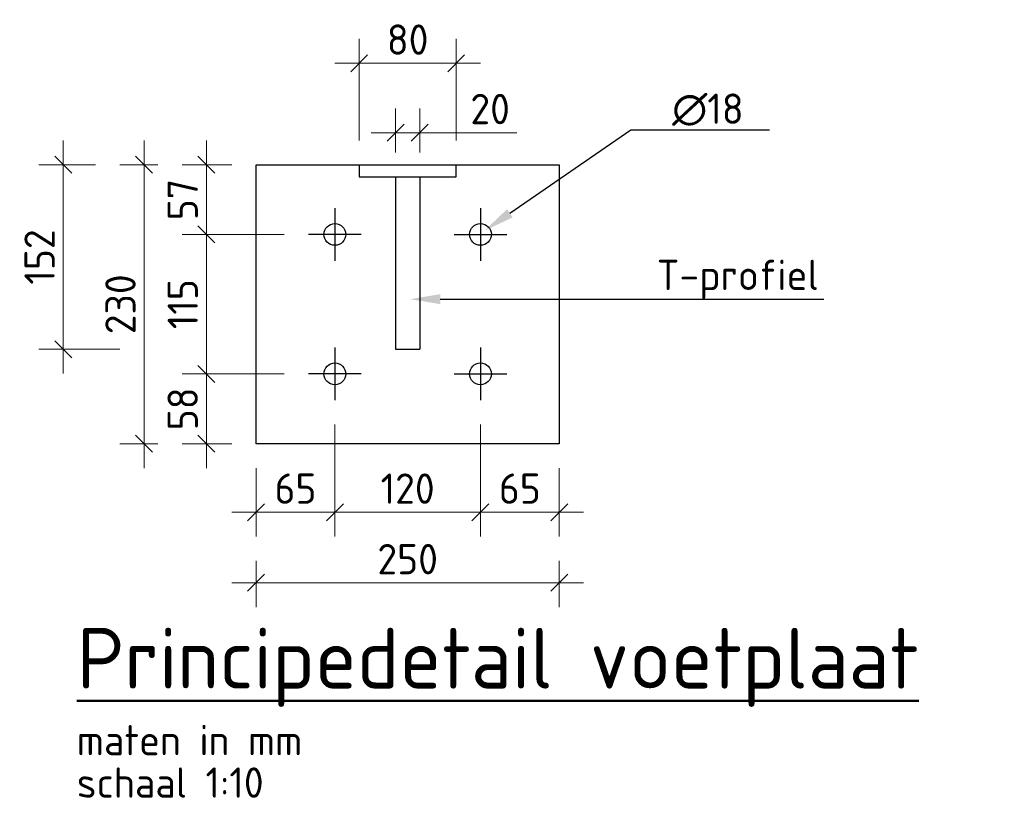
# Model space of a CAD drawing. Header units: metres. Extents: x -699 to 2316, y -1199 to 781.
# Tile 359 of 593: x 723.018 to 723.83, y -273.97 to -273.328. Entities that reach past the tile are written whole.
import ezdxf
from ezdxf import colors
from ezdxf.entities.mleader import LeaderData, LeaderLine
from ezdxf.math import Vec2, Vec3

# ---------------------------------------------------------------- set-up
doc = ezdxf.new("R2010")
doc.units = ezdxf.units.M
doc.header["$PDMODE"] = 1
for name, color, linetype, lineweight in [('N-WE-SC-STAALVORM-G', 140, 'Continuous', 25), ('X-XX-AL-M', 7, 'Continuous', 18), ('X-XX-AL-T25', 7, 'Continuous', 25), ('X-XX-AL-T50', 130, 'Continuous', 50)]:
    doc.layers.add(name, color=color, linetype=linetype, lineweight=lineweight)
doc.styles.add('NLCS-ISO-M10-T25', font='NLCS-ISO.ttf', dxfattribs={"height": 0.025})
doc.styles.add('NLCS-ISO-M10-T50', font='NLCS-ISO.ttf', dxfattribs={"height": 0.05})
doc.dimstyles.new('NLCS-M10-T25-SCHRAP_A_L2_H1', dxfattribs={"dimscale": 0.01, "dimtxt": 2.5, "dimasz": 1.4, "dimexe": 2, "dimexo": 2, "dimgap": 0.7, "dimtad": 1, "dimzin": 0, "dimdsep": 46, "dimtxsty": 'NLCS-ISO-M10-T25', "dimblk": 'OBLIQUE', "dimcen": 0, "dimdle": 2, "dimclrd": 256, "dimclre": 256, "dimclrt": 256, "dimadec": 1, "dimazin": 0, "dimtfac": 1, "dimtdec": 3, "dimtofl": 0, "dimtmove": 0, "dimatfit": 3, "dimldrblk": 'OBLIQUE', "dimfxl": 2, "dimtfillclr": 256, "dimtolj": 1, "dimtzin": 0, "dimlwd": -1, "dimlwe": -1, "dimarcsym": 0})

# ---------------------------------------------------------------- blocks, each defined once
blk = doc.blocks.new('_Oblique')
at = {"color": 0, "linetype": 'ByBlock', "lineweight": -2}
blk.add_line((-0.5, -0.5), (0.5, 0.5), dxfattribs=at)
blk = doc.blocks.new('*D2350')
at = {"layer": 'Defpoints', "color": 0, "transparency": 16777216}
for p in [(723.27773, -273.64169), (723.39773, -273.64169), (723.27773, -273.73398)]:
    blk.add_point(p, dxfattribs=at)
at = {"layer": 'X-XX-AL-M', "transparency": 16777216}
for p, q in [((723.27773, -273.66169), (723.27773, -273.75398)), ((723.39773, -273.66169), (723.39773, -273.75398)), ((723.41773, -273.73398), (723.25773, -273.73398))]:
    blk.add_line(p, q, dxfattribs=at)
at = {"layer": 'X-XX-AL-M', "transparency": 16777216, "xscale": 0.014, "yscale": 0.014, "zscale": 0.014, "rotation": 180}
blk.add_blockref('_Oblique', (723.27773, -273.73398), dxfattribs=at)
at = {"layer": 'X-XX-AL-M', "transparency": 16777216, "xscale": 0.014, "yscale": 0.014, "zscale": 0.014}
blk.add_blockref('_Oblique', (723.39773, -273.73398), dxfattribs=at)
at = {"layer": 'X-XX-AL-M', "transparency": 16777216, "insert": (723.33773, -273.71448), "char_height": 0.025, "attachment_point": 5, "style": 'NLCS-ISO-M10-T25'}
blk.add_mtext('\\A1;120', dxfattribs=at)
blk = doc.blocks.new('*D2351')
at = {"layer": 'Defpoints', "color": 0, "transparency": 16777216}
for p in [(723.39773, -273.64169), (723.46273, -273.67756), (723.46273, -273.73398)]:
    blk.add_point(p, dxfattribs=at)
at = {"layer": 'X-XX-AL-M', "transparency": 16777216}
for p, q in [((723.39773, -273.66169), (723.39773, -273.75398)), ((723.46273, -273.69756), (723.46273, -273.75398)), ((723.37773, -273.73398), (723.48273, -273.73398))]:
    blk.add_line(p, q, dxfattribs=at)
at = {"layer": 'X-XX-AL-M', "transparency": 16777216, "xscale": 0.014, "yscale": 0.014, "zscale": 0.014, "rotation": 180}
blk.add_blockref('_Oblique', (723.39773, -273.73398), dxfattribs=at)
at = {"layer": 'X-XX-AL-M', "transparency": 16777216, "xscale": 0.014, "yscale": 0.014, "zscale": 0.014}
blk.add_blockref('_Oblique', (723.46273, -273.73398), dxfattribs=at)
at = {"layer": 'X-XX-AL-M', "transparency": 16777216, "insert": (723.43023, -273.71448), "char_height": 0.025, "attachment_point": 5, "style": 'NLCS-ISO-M10-T25'}
blk.add_mtext('\\A1;65', dxfattribs=at)
blk = doc.blocks.new('*D2352')
at = {"layer": 'Defpoints', "color": 0, "transparency": 16777216}
for p in [(723.27773, -273.64169), (723.21273, -273.67756), (723.21273, -273.73398)]:
    blk.add_point(p, dxfattribs=at)
at = {"layer": 'X-XX-AL-M', "transparency": 16777216}
for p, q in [((723.27773, -273.66169), (723.27773, -273.75398)), ((723.21273, -273.69756), (723.21273, -273.75398)), ((723.29773, -273.73398), (723.19273, -273.73398))]:
    blk.add_line(p, q, dxfattribs=at)
at = {"layer": 'X-XX-AL-M', "transparency": 16777216, "xscale": 0.014, "yscale": 0.014, "zscale": 0.014, "rotation": 180}
blk.add_blockref('_Oblique', (723.21273, -273.73398), dxfattribs=at)
at = {"layer": 'X-XX-AL-M', "transparency": 16777216, "xscale": 0.014, "yscale": 0.014, "zscale": 0.014}
blk.add_blockref('_Oblique', (723.27773, -273.73398), dxfattribs=at)
at = {"layer": 'X-XX-AL-M', "transparency": 16777216, "insert": (723.24523, -273.71448), "char_height": 0.025, "attachment_point": 5, "style": 'NLCS-ISO-M10-T25'}
blk.add_mtext('\\A1;65', dxfattribs=at)
blk = doc.blocks.new('*D2353')
at = {"layer": 'Defpoints', "color": 0, "transparency": 16777216}
for p in [(723.17174, -273.50494), (723.25598, -273.50494), (723.25598, -273.61994)]:
    blk.add_point(p, dxfattribs=at)
at = {"layer": 'X-XX-AL-M', "transparency": 16777216}
for p, q in [((723.17174, -273.63994), (723.17174, -273.48494)), ((723.23598, -273.50494), (723.15174, -273.50494)), ((723.23598, -273.61994), (723.15174, -273.61994))]:
    blk.add_line(p, q, dxfattribs=at)
at = {"layer": 'X-XX-AL-M', "transparency": 16777216, "xscale": 0.014, "yscale": 0.014, "zscale": 0.014}
for p, rotation in [((723.17174, -273.50494), 90), ((723.17174, -273.61994), 270)]:
    blk.add_blockref('_Oblique', p, dxfattribs=dict(at, rotation=rotation))
at = {"layer": 'X-XX-AL-M', "transparency": 16777216, "insert": (723.15224, -273.56244), "char_height": 0.025, "attachment_point": 5, "rotation": 90, "style": 'NLCS-ISO-M10-T25'}
blk.add_mtext('\\A1;115', dxfattribs=at)
blk = doc.blocks.new('*D2345')
at = {"layer": 'Defpoints', "color": 0, "transparency": 16777216}
for p in [(723.25598, -273.61994), (723.17174, -273.67756), (723.21273, -273.67756)]:
    blk.add_point(p, dxfattribs=at)
at = {"layer": 'X-XX-AL-M', "transparency": 16777216}
for p, q in [((723.17174, -273.59994), (723.17174, -273.69756)), ((723.23598, -273.61994), (723.15174, -273.61994)), ((723.19273, -273.67756), (723.15174, -273.67756))]:
    blk.add_line(p, q, dxfattribs=at)
at = {"layer": 'X-XX-AL-M', "transparency": 16777216, "xscale": 0.014, "yscale": 0.014, "zscale": 0.014}
for p, rotation in [((723.17174, -273.61994), 90), ((723.17174, -273.67756), 270)]:
    blk.add_blockref('_Oblique', p, dxfattribs=dict(at, rotation=rotation))
at = {"layer": 'X-XX-AL-M', "transparency": 16777216, "insert": (723.15224, -273.64875), "char_height": 0.025, "attachment_point": 5, "rotation": 90, "style": 'NLCS-ISO-M10-T25'}
blk.add_mtext('\\A1;58', dxfattribs=at)
blk = doc.blocks.new('*D2354')
at = {"layer": 'Defpoints', "color": 0, "transparency": 16777216}
for p in [(723.17174, -273.44756), (723.21273, -273.44756), (723.25598, -273.50494)]:
    blk.add_point(p, dxfattribs=at)
at = {"layer": 'X-XX-AL-M', "transparency": 16777216}
for p, q in [((723.17174, -273.52494), (723.17174, -273.42756)), ((723.19273, -273.44756), (723.15174, -273.44756)), ((723.23598, -273.50494), (723.15174, -273.50494))]:
    blk.add_line(p, q, dxfattribs=at)
at = {"layer": 'X-XX-AL-M', "transparency": 16777216, "xscale": 0.014, "yscale": 0.014, "zscale": 0.014}
for p, rotation in [((723.17174, -273.44756), 90), ((723.17174, -273.50494), 270)]:
    blk.add_blockref('_Oblique', p, dxfattribs=dict(at, rotation=rotation))
at = {"layer": 'X-XX-AL-M', "transparency": 16777216, "insert": (723.15224, -273.47625), "char_height": 0.025, "attachment_point": 5, "rotation": 90, "style": 'NLCS-ISO-M10-T25'}
blk.add_mtext('\\A1;57', dxfattribs=at)
blk = doc.blocks.new('*D2346')
at = {"layer": 'Defpoints', "color": 0, "transparency": 16777216}
for p in [(723.15174, -273.44756), (723.12041, -273.67756), (723.15174, -273.67756)]:
    blk.add_point(p, dxfattribs=at)
at = {"layer": 'X-XX-AL-M', "transparency": 16777216}
for p, q in [((723.12041, -273.42756), (723.12041, -273.69756)), ((723.13174, -273.44756), (723.10041, -273.44756)), ((723.13174, -273.67756), (723.10041, -273.67756))]:
    blk.add_line(p, q, dxfattribs=at)
at = {"layer": 'X-XX-AL-M', "transparency": 16777216, "xscale": 0.014, "yscale": 0.014, "zscale": 0.014}
for p, rotation in [((723.12041, -273.44756), 90), ((723.12041, -273.67756), 270)]:
    blk.add_blockref('_Oblique', p, dxfattribs=dict(at, rotation=rotation))
at = {"layer": 'X-XX-AL-M', "transparency": 16777216, "insert": (723.10091, -273.56256), "char_height": 0.025, "attachment_point": 5, "rotation": 90, "style": 'NLCS-ISO-M10-T25'}
blk.add_mtext('\\A1;230', dxfattribs=at)
blk = doc.blocks.new('*D2347')
at = {"layer": 'Defpoints', "color": 0, "transparency": 16777216}
for p in [(723.21273, -273.75398), (723.46273, -273.75398), (723.46273, -273.79213)]:
    blk.add_point(p, dxfattribs=at)
at = {"layer": 'X-XX-AL-M', "transparency": 16777216}
for p, q in [((723.21273, -273.77398), (723.21273, -273.81213)), ((723.46273, -273.77398), (723.46273, -273.81213)), ((723.19273, -273.79213), (723.48273, -273.79213))]:
    blk.add_line(p, q, dxfattribs=at)
at = {"layer": 'X-XX-AL-M', "transparency": 16777216, "xscale": 0.014, "yscale": 0.014, "zscale": 0.014, "rotation": 180}
blk.add_blockref('_Oblique', (723.21273, -273.79213), dxfattribs=at)
at = {"layer": 'X-XX-AL-M', "transparency": 16777216, "xscale": 0.014, "yscale": 0.014, "zscale": 0.014}
blk.add_blockref('_Oblique', (723.46273, -273.79213), dxfattribs=at)
at = {"layer": 'X-XX-AL-M', "transparency": 16777216, "insert": (723.33773, -273.77263), "char_height": 0.025, "attachment_point": 5, "style": 'NLCS-ISO-M10-T25'}
blk.add_mtext('\\A1;250', dxfattribs=at)
blk = doc.blocks.new('*D2355')
at = {"layer": 'Defpoints', "color": 0, "transparency": 16777216}
for p in [(723.34773, -273.4211), (723.32773, -273.45756), (723.34773, -273.45756)]:
    blk.add_point(p, dxfattribs=at)
at = {"layer": 'X-XX-AL-M', "transparency": 16777216}
for p, q in [((723.32773, -273.43756), (723.32773, -273.4011)), ((723.34773, -273.43756), (723.34773, -273.4011)), ((723.30773, -273.4211), (723.34773, -273.4211)), ((723.34773, -273.4211), (723.42773, -273.4211))]:
    blk.add_line(p, q, dxfattribs=at)
at = {"layer": 'X-XX-AL-M', "transparency": 16777216, "xscale": 0.014, "yscale": 0.014, "zscale": 0.014, "rotation": 180}
blk.add_blockref('_Oblique', (723.32773, -273.4211), dxfattribs=at)
at = {"layer": 'X-XX-AL-M', "transparency": 16777216, "xscale": 0.014, "yscale": 0.014, "zscale": 0.014}
blk.add_blockref('_Oblique', (723.34773, -273.4211), dxfattribs=at)
at = {"layer": 'X-XX-AL-M', "transparency": 16777216, "insert": (723.40573, -273.4016), "char_height": 0.025, "attachment_point": 5, "style": 'NLCS-ISO-M10-T25'}
blk.add_mtext('\\A1;20', dxfattribs=at)
blk = doc.blocks.new('*D2348')
at = {"layer": 'Defpoints', "color": 0, "transparency": 16777216}
for p in [(723.37773, -273.36387), (723.29773, -273.44756), (723.37773, -273.44756)]:
    blk.add_point(p, dxfattribs=at)
at = {"layer": 'X-XX-AL-M', "transparency": 16777216}
for p, q in [((723.29773, -273.42756), (723.29773, -273.34387)), ((723.37773, -273.42756), (723.37773, -273.34387)), ((723.27773, -273.36387), (723.39773, -273.36387))]:
    blk.add_line(p, q, dxfattribs=at)
at = {"layer": 'X-XX-AL-M', "transparency": 16777216, "xscale": 0.014, "yscale": 0.014, "zscale": 0.014, "rotation": 180}
blk.add_blockref('_Oblique', (723.29773, -273.36387), dxfattribs=at)
at = {"layer": 'X-XX-AL-M', "transparency": 16777216, "xscale": 0.014, "yscale": 0.014, "zscale": 0.014}
blk.add_blockref('_Oblique', (723.37773, -273.36387), dxfattribs=at)
at = {"layer": 'X-XX-AL-M', "transparency": 16777216, "insert": (723.33773, -273.34437), "char_height": 0.025, "attachment_point": 5, "style": 'NLCS-ISO-M10-T25'}
blk.add_mtext('\\A1;80', dxfattribs=at)
blk = doc.blocks.new('*D2349')
at = {"layer": 'Defpoints', "color": 0, "transparency": 16777216}
for p in [(723.10041, -273.44756), (723.0537, -273.59956), (723.12041, -273.59956)]:
    blk.add_point(p, dxfattribs=at)
at = {"layer": 'X-XX-AL-M', "transparency": 16777216}
for p, q in [((723.0537, -273.42756), (723.0537, -273.61956)), ((723.08041, -273.44756), (723.0337, -273.44756)), ((723.10041, -273.59956), (723.0337, -273.59956))]:
    blk.add_line(p, q, dxfattribs=at)
at = {"layer": 'X-XX-AL-M', "transparency": 16777216, "xscale": 0.014, "yscale": 0.014, "zscale": 0.014}
for p, rotation in [((723.0537, -273.44756), 90), ((723.0537, -273.59956), 270)]:
    blk.add_blockref('_Oblique', p, dxfattribs=dict(at, rotation=rotation))
at = {"layer": 'X-XX-AL-M', "transparency": 16777216, "insert": (723.0342, -273.52356), "char_height": 0.025, "attachment_point": 5, "rotation": 90, "style": 'NLCS-ISO-M10-T25'}
blk.add_mtext('\\A1;152', dxfattribs=at)

msp = doc.modelspace()

# ---------------------------------------------------------------- linework, layer by layer
at = {"layer": 'N-WE-SC-STAALVORM-G'}
for p, q in [((723.27773, -273.48319), (723.27773, -273.52669)), ((723.39773, -273.48319), (723.39773, -273.52669)), ((723.29948, -273.50494), (723.25598, -273.50494)), ((723.37598, -273.50494), (723.41948, -273.50494)), ((723.27773, -273.59819), (723.27773, -273.64169)), ((723.39773, -273.59819), (723.39773, -273.64169)), ((723.29948, -273.61994), (723.25598, -273.61994)), ((723.37598, -273.61994), (723.41948, -273.61994))]:
    msp.add_line(p, q, dxfattribs=at)
msp.add_lwpolyline([(723.21273, -273.44756), (723.46273, -273.44756), (723.46273, -273.67756), (723.21273, -273.67756)], close=True, dxfattribs=at)
for points in [[(723.29773, -273.44756), (723.29773, -273.45756), (723.37773, -273.45756), (723.37773, -273.44756)], [(723.32773, -273.45756), (723.32773, -273.59956)], [(723.34773, -273.45756), (723.34773, -273.59956)], [(723.32773, -273.59956), (723.34773, -273.59956)]]:
    msp.add_lwpolyline(points, dxfattribs=at)
for centre in [(723.27773, -273.50494), (723.39773, -273.50494), (723.27773, -273.61994), (723.39773, -273.61994)]:
    msp.add_circle(centre, 0.009, dxfattribs=at)

# ---------------------------------------------------------------- texts
at = {"layer": 'X-XX-AL-T25', "style": 'NLCS-ISO-M10-T25'}
for s, p in [('maten in mm', (723.06487, -273.93431)), ('schaal 1:10', (723.06487, -273.96931))]:
    msp.add_text(s, height=0.025, dxfattribs=at).set_placement(p)
at = {"layer": 'X-XX-AL-T50', "style": 'NLCS-ISO-M10-T50'}
msp.add_text('%%UPrincipedetail voetplaat', height=0.05, dxfattribs=at).set_placement((723.06487, -273.87931))

# ---------------------------------------------------------------- dimensions: what is measured, and where the dimension line sits
at = {"layer": 'X-XX-AL-M'}
for base, p1, p2, picture, middle in [((723.37773, -273.36387), (723.29773, -273.44756), (723.37773, -273.44756), '*D2348', (723.33773, -273.34437)), ((723.21273, -273.73398), (723.27773, -273.64169), (723.21273, -273.67756), '*D2352', (723.24523, -273.71448)), ((723.27773, -273.73398), (723.39773, -273.64169), (723.27773, -273.64169), '*D2350', (723.33773, -273.71448)), ((723.46273, -273.73398), (723.39773, -273.64169), (723.46273, -273.67756), '*D2351', (723.43023, -273.71448)), ((723.46273, -273.79213), (723.21273, -273.75398), (723.46273, -273.75398), '*D2347', (723.33773, -273.77263))]:
    dim = msp.add_linear_dim(base=base, p1=p1, p2=p2, dimstyle='NLCS-M10-T25-SCHRAP_A_L2_H1', override={"dimdec": 0, "dimlfac": 1000}, dxfattribs=at)
    dim.commit()
    dim.dimension.update_dxf_attribs({"geometry": picture, "text_midpoint": middle})
dim = msp.add_linear_dim(base=(723.34773, -273.4211), p1=(723.32773, -273.45756), p2=(723.34773, -273.45756), dimstyle='NLCS-M10-T25-SCHRAP_A_L2_H1', override={"dimdec": 0, "dimlfac": 1000}, dxfattribs=at)
dim.commit()
dim.dimension.update_dxf_attribs({"geometry": '*D2355', "text_midpoint": (723.40573, -273.4211), "dimtype": 160})
for base, p1, p2, picture, middle in [((723.0537, -273.59956), (723.10041, -273.44756), (723.12041, -273.59956), '*D2349', (723.0342, -273.52356)), ((723.12041, -273.67756), (723.15174, -273.44756), (723.15174, -273.67756), '*D2346', (723.10091, -273.56256)), ((723.17174, -273.44756), (723.25598, -273.50494), (723.21273, -273.44756), '*D2354', (723.15224, -273.47625)), ((723.17174, -273.50494), (723.25598, -273.61994), (723.25598, -273.50494), '*D2353', (723.15224, -273.56244)), ((723.17174, -273.67756), (723.25598, -273.61994), (723.21273, -273.67756), '*D2345', (723.15224, -273.64875))]:
    dim = msp.add_linear_dim(base=base, p1=p1, p2=p2, angle=90, dimstyle='NLCS-M10-T25-SCHRAP_A_L2_H1', override={"dimdec": 0, "dimlfac": 1000}, dxfattribs=at)
    dim.commit()
    dim.dimension.update_dxf_attribs({"geometry": picture, "text_midpoint": middle})

# ---------------------------------------------------------------- leaders
at = {"layer": 'X-XX-AL-T25'}
ml = msp.add_multileader_mtext('Standard', dxfattribs=at)
ml.set_content('∅18 ', color=256, style='NLCS-ISO-M10-T25')
ml.set_leader_properties(color=256, linetype='ByLayer', lineweight=-1)
ml.build(insert=Vec2(0, 0))
ml.multileader.update_dxf_attribs({"text_left_attachment_type": 5, "text_right_attachment_type": 5, "dogleg_length": 0.025, "arrow_head_size": 0.025})
ctx = ml.context
ctx.base_point, ctx.char_height, ctx.arrow_head_size, ctx.landing_gap_size, ctx.plane_origin = Vec3(723.54684, -273.41883), 0.025, 0.025, 0.009, Vec3(6.69993, 15.57409)
ctx.left_attachment, ctx.right_attachment = 5, 5
notes = []
notes.append((ctx, [(0, (1, 1, 0), (723.52184, -273.41883), (1, 0), 0.025, [(0, [(723.40137, -273.50172)], 0, [])])]))
ctx.mtext.insert, ctx.mtext.flow_direction = Vec3(723.55584, -273.38883), 5
ml = msp.add_multileader_mtext('Standard', dxfattribs=at)
ml.set_content('T-profiel', color=256, style='NLCS-ISO-M10-T25')
ml.set_leader_properties(color=256, linetype='ByLayer', lineweight=-1)
ml.build(insert=Vec2(0, 0))
ml.multileader.update_dxf_attribs({"text_left_attachment_type": 5, "text_right_attachment_type": 5, "dogleg_length": 0.025, "arrow_head_size": 0.025})
ctx = ml.context
ctx.base_point, ctx.char_height, ctx.arrow_head_size, ctx.landing_gap_size, ctx.plane_origin = Vec3(723.53408, -273.55832), 0.025, 0.025, 0.009, Vec3(723.33967, -273.55832)
ctx.left_attachment, ctx.right_attachment = 5, 5
notes.append((ctx, [(0, (1, 1, 0), (723.50908, -273.55832), (1, 0), 0.025, [(0, [(723.33967, -273.55832)], 0, [])])]))
ctx.mtext.insert, ctx.mtext.flow_direction = Vec3(723.54308, -273.52582), 5
for ctx, leaders in notes:
    for number, flags, end, landing, length, lines in leaders:
        leader = LeaderData()
        leader.index, (leader.has_last_leader_line, leader.has_dogleg_vector, leader.attachment_direction) = number, flags
        leader.last_leader_point, leader.dogleg_vector, leader.dogleg_length = Vec3(end), Vec3(landing), length
        for number, points, colour, breaks in lines:
            line = LeaderLine()
            line.index, line.vertices, line.color, line.breaks = number, Vec3.list(points), colors.encode_raw_color(colour), breaks
            leader.lines.append(line)
        ctx.leaders.append(leader)

doc.saveas('drawing.dxf')
